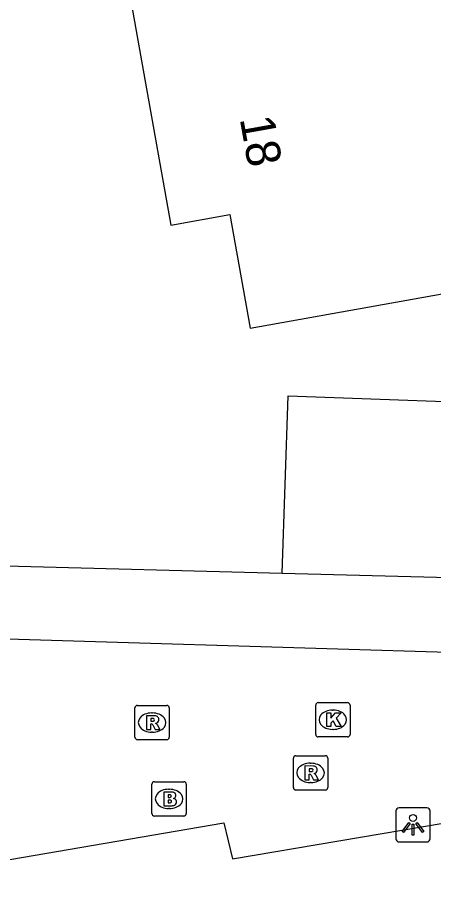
# Model space of a CAD drawing. Extents: x 157793 to 159380, y 380882 to 382313.
# Drawn here: x 158956.51 to 158968.64, y 381388.71 to 381413.94 of the extents above; entities that cross this region are included whole.
import ezdxf

# ---------------------------------------------------------------- set-up
doc = ezdxf.new("R2010")
doc.units = 0
for name, color, linetype in [('IMGEO_Brandkraan', 7, 'Continuous'), ('IMGEO_Kolk', 7, 'Continuous'), ('IMGEO_Lichtpunt', 7, 'Continuous'), ('IMGEO_Pand', 7, 'Continuous'), ('IMGEO_Pand_nummerreeks', 7, 'Continuous'), ('IMGEO_Parkeervlak_open', 7, 'Continuous'), ('IMGEO_Rijbaan_lokaal_open', 7, 'Continuous'), ('IMGEO_Rioolput', 7, 'Continuous'), ('IMGEO_Voetpad_open', 7, 'Continuous')]:
    doc.layers.add(name, color=color, linetype=linetype)

msp = doc.modelspace()

# ---------------------------------------------------------------- linework, layer by layer
at = {"layer": 'IMGEO_Brandkraan'}
for p, q in [((158960.428, 381390.751), (158960.428, 381391.603)), ((158960.503, 381391.677), (158961.355, 381391.677)), ((158961.429, 381391.603), (158961.429, 381390.751)), ((158960.916, 381391.457), (158960.941, 381391.457)), ((158960.939, 381390.897), (158960.914, 381390.897)), ((158961.355, 381390.677), (158960.503, 381390.677))]:
    msp.add_line(p, q, dxfattribs=at)
for points in [[(158960.428, 381390.751), (158960.428, 381391.603)], [(158960.503, 381391.677), (158961.355, 381391.677)], [(158961.429, 381391.603), (158961.429, 381390.751)], [(158960.776, 381391.377), (158960.776, 381390.977), (158960.989, 381390.977)], [(158961.007, 381391.377), (158960.776, 381391.377)], [(158960.955, 381391.296), (158960.901, 381391.296), (158960.901, 381391.22)], [(158960.901, 381391.22), (158960.954, 381391.22)], [(158960.963, 381391.144), (158960.901, 381391.144), (158960.901, 381391.063)], [(158960.901, 381391.063), (158960.963, 381391.063)], [(158961.355, 381390.677), (158960.503, 381390.677)]]:
    msp.add_lwpolyline(points, dxfattribs=at)
for centre, radius, start, end in [((158960.505, 381391.601), 0.0765, 91.552, 178.448), ((158960.505, 381391.601), 0.0765, 91.552, 178.448), ((158961.353, 381391.601), 0.0765, 1.552, 88.448), ((158961.353, 381391.601), 0.0765, 1.552, 88.448), ((158960.956, 381391.258), 0.0379, 267.8285, 90.9355), ((158961.011, 381391.232), 0.145, 59.4692, 91.5367), ((158961.036, 381391.279), 0.0922, 285.5137, 58.1501), ((158960.964, 381391.103), 0.0404, 269.8759, 90.5077), ((158960.995, 381391.228), 0.251, 268.6676, 293.5347), ((158961.041, 381391.087), 0.105, 301.3115, 78.989), ((158960.505, 381390.753), 0.0765, 181.552, 268.448), ((158960.505, 381390.753), 0.0765, 181.552, 268.448), ((158961.353, 381390.753), 0.0765, 271.552, 358.448), ((158961.353, 381390.753), 0.0765, 271.552, 358.448)]:
    msp.add_arc(centre, radius, start, end, dxfattribs=at)
for centre, major_axis, ratio, start_param, end_param in [((158960.915, 381391.177), (-0.387, 0.002), 0.722429, 4.712389, 7.853982), ((158960.94, 381391.177), (-0.39, 0.002), 0.717154, 1.570796, 4.712389)]:
    msp.add_ellipse(centre, major_axis=major_axis, ratio=ratio, start_param=start_param, end_param=end_param, dxfattribs=at)
at = {"layer": 'IMGEO_Kolk'}
for p, q in [((158965.202, 381393.056), (158965.202, 381393.908)), ((158965.277, 381393.982), (158966.129, 381393.982)), ((158966.203, 381393.908), (158966.203, 381393.056)), ((158965.69, 381393.762), (158965.715, 381393.762)), ((158965.713, 381393.202), (158965.688, 381393.202)), ((158966.129, 381392.982), (158965.277, 381392.982))]:
    msp.add_line(p, q, dxfattribs=at)
for points in [[(158965.202, 381393.056), (158965.202, 381393.908)], [(158965.277, 381393.982), (158966.129, 381393.982)], [(158966.203, 381393.908), (158966.203, 381393.056)], [(158965.523, 381393.682), (158965.646, 381393.682), (158965.646, 381393.531), (158965.776, 381393.682), (158965.94, 381393.682), (158965.794, 381393.531), (158965.947, 381393.282), (158965.795, 381393.282), (158965.71, 381393.446), (158965.646, 381393.379), (158965.646, 381393.282), (158965.523, 381393.282), (158965.523, 381393.682)], [(158966.129, 381392.982), (158965.277, 381392.982)]]:
    msp.add_lwpolyline(points, dxfattribs=at)
for centre, start, end in [((158965.279, 381393.906), 91.552, 178.448), ((158965.279, 381393.906), 91.552, 178.448), ((158966.127, 381393.906), 1.552, 88.448), ((158966.127, 381393.906), 1.552, 88.448), ((158965.279, 381393.058), 181.552, 268.448), ((158965.279, 381393.058), 181.552, 268.448), ((158966.127, 381393.058), 271.552, 358.448), ((158966.127, 381393.058), 271.552, 358.448)]:
    msp.add_arc(centre, 0.0765, start, end, dxfattribs=at)
for centre, major_axis, ratio, start_param, end_param in [((158965.689, 381393.482), (-0.387, 0.002), 0.722429, 4.712389, 7.853982), ((158965.714, 381393.482), (-0.39, 0.002), 0.717154, 1.570796, 4.712389)]:
    msp.add_ellipse(centre, major_axis=major_axis, ratio=ratio, start_param=start_param, end_param=end_param, dxfattribs=at)
at = {"layer": 'IMGEO_Lichtpunt'}
for p, q in [((158967.539, 381390.824), (158967.539, 381390.017)), ((158967.539, 381390.824), (158967.539, 381390.017)), ((158968.441, 381390.919), (158967.633, 381390.919)), ((158968.441, 381390.919), (158967.633, 381390.919)), ((158968.535, 381390.017), (158968.535, 381390.824)), ((158968.535, 381390.017), (158968.535, 381390.824)), ((158967.633, 381389.923), (158968.441, 381389.923)), ((158967.633, 381389.923), (158968.441, 381389.923))]:
    msp.add_line(p, q, dxfattribs=at)
for points in [[(158967.913, 381390.488), (158967.952, 381390.46), (158967.764, 381390.198), (158967.726, 381390.225), (158967.913, 381390.488)], [(158968.125, 381390.46), (158968.163, 381390.487), (158968.35, 381390.225), (158968.311, 381390.197), (158968.125, 381390.46)], [(158968.015, 381390.44), (158968.062, 381390.44), (158968.062, 381390.118), (158968.015, 381390.118), (158968.015, 381390.44)]]:
    msp.add_lwpolyline(points, dxfattribs=at)
msp.add_circle((158968.038, 381390.622), 0.0994, dxfattribs=at)
for centre, start, end in [((158967.633, 381390.824), 90, 180), ((158967.633, 381390.824), 90, 180), ((158968.441, 381390.824), 0, 90), ((158968.441, 381390.824), 0, 90), ((158967.633, 381390.017), 180, 270), ((158967.633, 381390.017), 180, 270), ((158968.441, 381390.017), 270, 0), ((158968.441, 381390.017), 270, 360)]:
    msp.add_arc(centre, 0.0946, start, end, dxfattribs=at)
at = {"layer": 'IMGEO_Pand'}
msp.add_lwpolyline([(158961.399, 381415.495), (158959.677, 381415.187), (158960.981, 381407.889), (158962.703, 381408.197), (158963.294, 381404.889), (158971.818, 381406.412)], dxfattribs=at)
at = {"layer": 'IMGEO_Parkeervlak_open'}
msp.add_lwpolyline([(158964.227, 381397.753), (158964.396, 381402.914), (158971.91, 381402.646)], dxfattribs=at)
at = {"layer": 'IMGEO_Rijbaan_lokaal_open'}
for points in [[(158939.298, 381399.972), (158940.064, 381395.663), (158940.257, 381395.715), (158941.25, 381390.218), (158941.049, 381390.184), (158941.208, 381389.303), (158951.723, 381391.129), (158952.139, 381388.707), (158962.525, 381390.482), (158962.774, 381389.432), (158968.979, 381390.476), (158972.184, 381393.333)], [(158972.184, 381393.333), (158970.343, 381395.398), (158952.996, 381395.93)]]:
    msp.add_lwpolyline(points, dxfattribs=at)
at = {"layer": 'IMGEO_Rioolput'}
for p, q in [((158959.933, 381392.974), (158959.933, 381393.826)), ((158960.008, 381393.9), (158960.86, 381393.9)), ((158960.934, 381393.826), (158960.934, 381392.974)), ((158960.421, 381393.68), (158960.446, 381393.68)), ((158960.444, 381393.12), (158960.419, 381393.12)), ((158960.86, 381392.9), (158960.008, 381392.9)), ((158964.553, 381391.509), (158964.553, 381392.361)), ((158964.628, 381392.435), (158965.48, 381392.435)), ((158965.554, 381392.361), (158965.554, 381391.509)), ((158965.041, 381392.215), (158965.066, 381392.215)), ((158965.064, 381391.655), (158965.039, 381391.655)), ((158965.48, 381391.435), (158964.628, 381391.435))]:
    msp.add_line(p, q, dxfattribs=at)
for points in [[(158959.933, 381392.974), (158959.933, 381393.826)], [(158960.008, 381393.9), (158960.86, 381393.9)], [(158960.934, 381393.826), (158960.934, 381392.974)], [(158960.522, 381393.598), (158960.27, 381393.6), (158960.27, 381393.2)], [(158960.448, 381393.519), (158960.394, 381393.519), (158960.394, 381393.438)], [(158960.27, 381393.2), (158960.394, 381393.2), (158960.394, 381393.362), (158960.405, 381393.362)], [(158960.394, 381393.438), (158960.446, 381393.438)], [(158960.452, 381393.333), (158960.523, 381393.2), (158960.663, 381393.2), (158960.598, 381393.326)], [(158960.86, 381392.9), (158960.008, 381392.9)], [(158964.553, 381391.509), (158964.553, 381392.361)], [(158964.628, 381392.435), (158965.48, 381392.435)], [(158965.554, 381392.361), (158965.554, 381391.509)], [(158965.142, 381392.133), (158964.89, 381392.135), (158964.89, 381391.735)], [(158965.068, 381392.054), (158965.014, 381392.054), (158965.014, 381391.973)], [(158964.89, 381391.735), (158965.014, 381391.735), (158965.014, 381391.897), (158965.025, 381391.897)], [(158965.014, 381391.973), (158965.066, 381391.973)], [(158965.072, 381391.868), (158965.143, 381391.735), (158965.283, 381391.735), (158965.218, 381391.861)], [(158965.48, 381391.435), (158964.628, 381391.435)]]:
    msp.add_lwpolyline(points, dxfattribs=at)
for centre, radius, start, end in [((158960.01, 381393.824), 0.0765, 91.552, 178.448), ((158960.01, 381393.824), 0.0765, 91.552, 178.448), ((158960.858, 381393.824), 0.0765, 1.552, 88.448), ((158960.858, 381393.824), 0.0765, 1.552, 88.448), ((158960.454, 381393.423), 0.0964, 77.0061, 93.1865), ((158960.468, 381393.48), 0.0378, 276.6634, 79.6772), ((158960.521, 381393.488), 0.109, 350.3612, 89.416), ((158960.404, 381393.309), 0.0533, 26.0293, 88.6989), ((158960.43, 381393.627), 0.19, 274.7715, 282.9687), ((158960.519, 381393.488), 0.112, 277.5842, 350.9817), ((158960.503, 381393.273), 0.108, 29.5134, 73.7905), ((158960.01, 381392.976), 0.0765, 181.552, 268.448), ((158960.01, 381392.976), 0.0765, 181.552, 268.448), ((158960.858, 381392.976), 0.0765, 271.552, 358.448), ((158960.858, 381392.976), 0.0765, 271.552, 358.448), ((158964.63, 381392.359), 0.0765, 91.552, 178.448), ((158964.63, 381392.359), 0.0765, 91.552, 178.448), ((158965.478, 381392.359), 0.0765, 1.552, 88.448), ((158965.478, 381392.359), 0.0765, 1.552, 88.448), ((158965.074, 381391.958), 0.0964, 77.0061, 93.1865), ((158965.088, 381392.015), 0.0378, 276.6634, 79.6772), ((158965.141, 381392.023), 0.109, 350.3612, 89.416), ((158965.139, 381392.023), 0.112, 277.5842, 350.9817), ((158965.024, 381391.844), 0.0533, 26.0293, 88.6989), ((158965.05, 381392.162), 0.19, 274.7715, 282.9687), ((158965.123, 381391.808), 0.108, 29.5134, 73.7905), ((158964.63, 381391.511), 0.0765, 181.552, 268.448), ((158964.63, 381391.511), 0.0765, 181.552, 268.448), ((158965.478, 381391.511), 0.0765, 271.552, 358.448), ((158965.478, 381391.511), 0.0765, 271.552, 358.448)]:
    msp.add_arc(centre, radius, start, end, dxfattribs=at)
for centre, major_axis, ratio, start_param, end_param in [((158960.42, 381393.4), (-0.387, 0.002), 0.722429, 4.712389, 7.853982), ((158960.445, 381393.4), (-0.39, 0.002), 0.717154, 1.570796, 4.712389), ((158965.04, 381391.935), (-0.387, 0.002), 0.722429, 4.712389, 7.853982), ((158965.065, 381391.935), (-0.39, 0.002), 0.717154, 1.570796, 4.712389)]:
    msp.add_ellipse(centre, major_axis=major_axis, ratio=ratio, start_param=start_param, end_param=end_param, dxfattribs=at)
at = {"layer": 'IMGEO_Voetpad_open'}
for points in [[(158956.17, 381397.961), (158964.227, 381397.753)], [(158964.227, 381397.753), (158971.723, 381397.555)]]:
    msp.add_lwpolyline(points, dxfattribs=at)

# ---------------------------------------------------------------- texts
at = {"layer": 'IMGEO_Pand_nummerreeks'}
msp.add_text('18', height=1, rotation=280.1297, dxfattribs=at).set_placement((158962.986, 381410.995))

doc.saveas('drawing.dxf')
